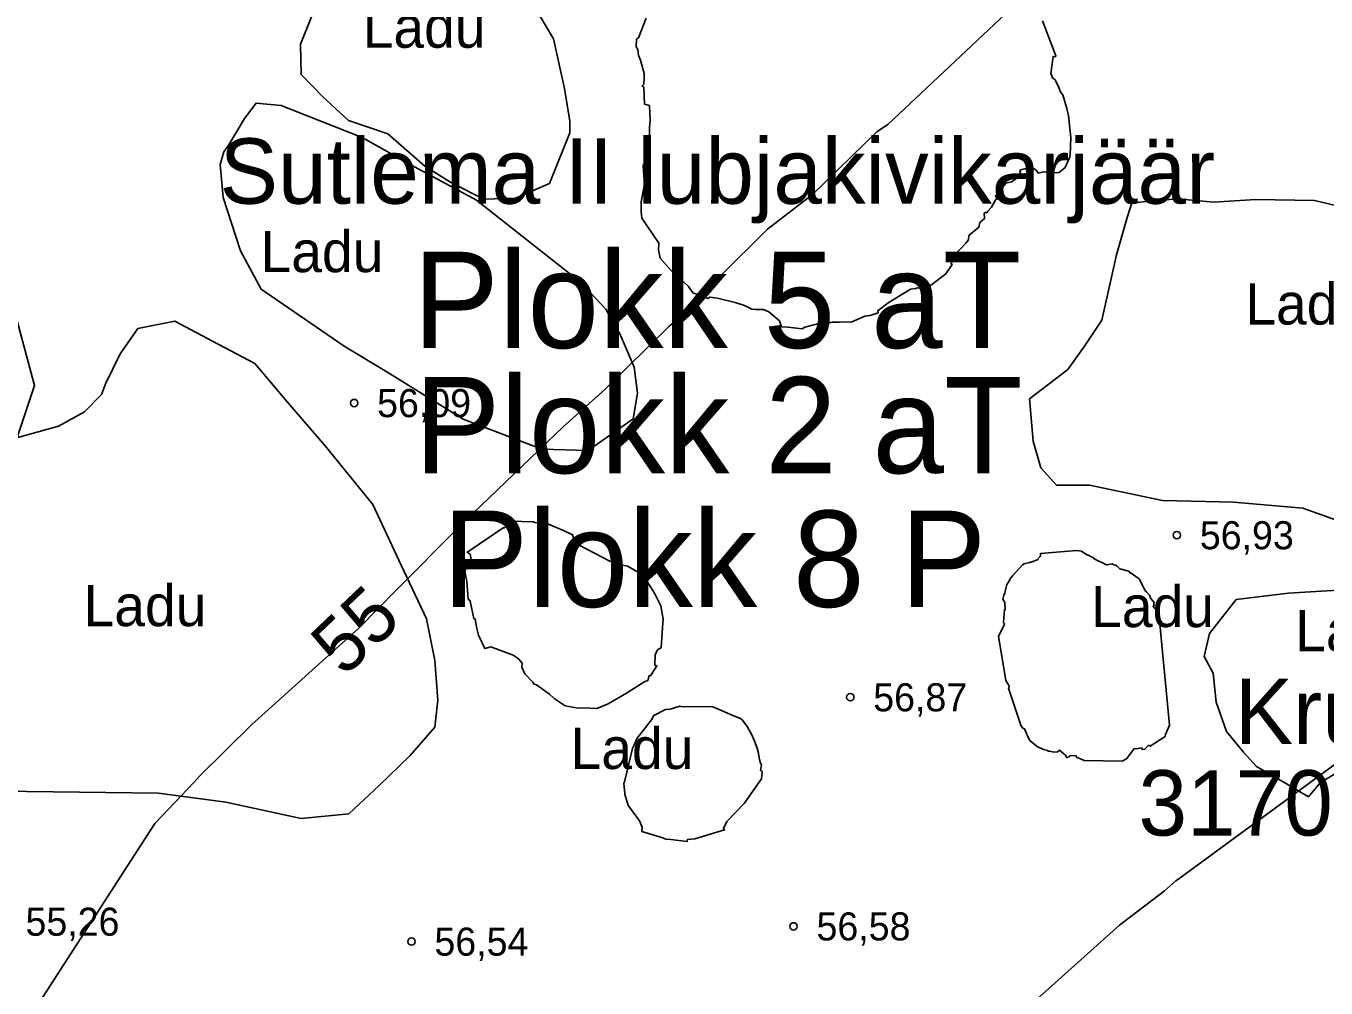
# Model space of a CAD drawing. Extents: x 532503 to 539665, y 6557663 to 6561526.
# Drawn here: x 534947.4 to 535060.8, y 6559612.8 to 6559696.7 of the extents above; entities that cross this region are included whole.
import ezdxf

# ---------------------------------------------------------------- set-up
doc = ezdxf.new("R2010")
doc.units = 0
for name, color, linetype in [('HALJASTUS', 7, 'Continuous'), ('kataster', 7, 'Continuous'), ('KORGUS-EH2000', 7, 'Continuous'), ('Lamami horisontaal_EH2000', 7, 'Continuous'), ('Plokid', 7, 'Continuous'), ('RELJEEF', 7, 'Continuous'), ('VORMISTUS', 7, 'Continuous')]:
    doc.layers.add(name, color=color, linetype=linetype)

msp = doc.modelspace()

# ---------------------------------------------------------------- linework, layer by layer
at = {"layer": 'KORGUS-EH2000'}
for centre in [(534975.98, 6559663.83), (535047.75, 6559652.3), (535019.26, 6559638.16), (535014.31, 6559618.17), (534980.98, 6559616.84)]:
    msp.add_circle(centre, 0.32, dxfattribs=at)
at = {"layer": 'Lamami horisontaal_EH2000'}
for points in [[(535073.11, 6559736.49), (535051.58, 6559715.86), (535051.29, 6559715.7), (535033.76, 6559698.68), (535022.54, 6559688.12), (535021.6, 6559687.52), (535015.95, 6559682.02), (535012.03, 6559679), (535003.71, 6559670.75), (535003.43, 6559670.5), (534997.85, 6559665.01), (534994.21, 6559661.75), (534985.61, 6559653.49), (534985, 6559652.88), (534979.71, 6559647.56), (534976.4, 6559644.2), (534967.05, 6559635.78), (534962.5, 6559631.26), (534962.03, 6559630.74), (534958.59, 6559627.15), (534935.32, 6559591.13)], [(535065.47, 6559635.2), (535048.04, 6559622.39), (535047.66, 6559622.15), (535046.67, 6559621.28), (535042.75, 6559618.28), (535029.84, 6559606.71)]]:
    msp.add_lwpolyline(points, dxfattribs=at)
at = {"layer": 'RELJEEF'}
for points in [[(534981.3, 6559705.57), (534984.63, 6559704.75), (534988.88, 6559702.37), (534991.15, 6559699.36), (534993.37, 6559695.62), (534994.33, 6559691.27), (534994.78, 6559688.42), (534994.8, 6559687.41), (534993.02, 6559682.99), (534990.05, 6559681.72), (534987.3, 6559681.62), (534984.46, 6559683.03), (534982.14, 6559684.5), (534978.91, 6559687.31), (534975.48, 6559688.47), (534973.26, 6559690.55), (534971.36, 6559692.5), (534971.3, 6559695.15), (534972.19, 6559697.39), (534973.5, 6559700.64), (534974.18, 6559702.38), (534974.51, 6559703.12), (534978.86, 6559705.54)], [(534986.18, 6559650.18), (534986.1, 6559650.64), (534985.83, 6559650.82), (534986.07, 6559650.96), (534988.97, 6559652.94), (534989.1, 6559652.95), (534989.53, 6559653.38), (534989.63, 6559653.51), (534991.62, 6559653.47), (534991.75, 6559653.41), (534992.27, 6559653.39), (534992.58, 6559653.41), (534994.24, 6559652.71), (534995.04, 6559652.33), (534995.21, 6559651.76), (534995.61, 6559651.42), (534998.28, 6559650.03), (534998.84, 6559649.96), (534998.93, 6559649.77), (534999.83, 6559649.59), (535000.9, 6559648.98), (535001.17, 6559648.87), (535002.19, 6559647.25), (535002.72, 6559646.15), (535002.95, 6559644.97), (535002.91, 6559644.64), (535002.77, 6559642.48), (535002.47, 6559642.32), (535002.27, 6559641.96), (535002.25, 6559641.86), (535002.2, 6559640.97), (535002.39, 6559640.91), (535001.83, 6559640.03), (535001.7, 6559640.02), (535001.62, 6559639.66), (535001.24, 6559639.47), (534999.73, 6559638.52), (534998.13, 6559637.59), (534997.16, 6559637.19), (534996.57, 6559637.21), (534995.35, 6559637.23), (534994.38, 6559637.41), (534993.44, 6559638.04), (534993.03, 6559638.42), (534991.88, 6559639.24), (534991.68, 6559639.29), (534991.58, 6559639.48), (534990.88, 6559640.19), (534990.6, 6559640.78), (534990.64, 6559641.12), (534990.35, 6559641.47), (534990.21, 6559641.59), (534989.85, 6559641.84), (534987.89, 6559642.55), (534987.38, 6559642.41), (534986.84, 6559643.59), (534986.67, 6559644.15), (534986.54, 6559644.97), (534986.41, 6559645.02), (534986.1, 6559646.54), (534985.92, 6559646.74), (534985.81, 6559648.25), (534985.69, 6559648.84), (534985.63, 6559649.19)], [(535032.72, 6559644.52), (535032.68, 6559644.6), (535032.62, 6559644.66), (535032.64, 6559645.1), (535032.71, 6559645.79), (535032.78, 6559645.8), (535032.73, 6559646.42), (535032.58, 6559646.73), (535032.67, 6559647.17), (535032.75, 6559647.17), (535032.78, 6559647.43), (535032.91, 6559648.01), (535032.97, 6559648.08), (535033.19, 6559648.41), (535033.19, 6559648.47), (535033.42, 6559648.74), (535034.29, 6559649.7), (535034.42, 6559649.79), (535034.9, 6559649.93), (535034.99, 6559649.96), (535035.03, 6559649.94), (535035.64, 6559650.18), (535035.63, 6559650.24), (535035.83, 6559650.43), (535035.86, 6559650.58), (535035.85, 6559650.7), (535038.98, 6559650.95), (535039.43, 6559650.92), (535039.82, 6559650.64), (535040.12, 6559650.51), (535040.35, 6559650.37), (535040.47, 6559650.31), (535040.52, 6559650.23), (535041.6, 6559649.71), (535041.67, 6559649.71), (535042.1, 6559649.8), (535042.13, 6559649.78), (535042.52, 6559649.62), (535042.77, 6559649.36), (535043.55, 6559649.17), (535043.69, 6559648.99), (535043.75, 6559648.99), (535044.37, 6559648.56), (535044.45, 6559648.5), (535044.95, 6559647.54), (535045.02, 6559647.42), (535045.1, 6559647.37), (535045.36, 6559647.06), (535045.44, 6559646.82), (535045.45, 6559646.8), (535045.79, 6559646.4), (535045.73, 6559646.33), (535045.75, 6559646.24), (535045.76, 6559646.17), (535045.71, 6559646.09), (535045.68, 6559646.08), (535045.76, 6559645.96), (535046.03, 6559645.78), (535046.06, 6559645.72), (535046.19, 6559645.17), (535047.1, 6559635.71), (535046.76, 6559634.92), (535046.74, 6559634.74), (535045.42, 6559633.88), (535045.36, 6559633.94), (535045.25, 6559633.96), (535044.96, 6559633.62), (535044.71, 6559633.6), (535044.68, 6559633.76), (535044.19, 6559633.65), (535044.01, 6559633.69), (535044, 6559633.64), (535043.34, 6559632.8), (535042.99, 6559632.59), (535039.65, 6559632.64), (535039.33, 6559632.8), (535039.01, 6559632.9), (535038.93, 6559633.08), (535038.38, 6559633.04), (535038.37, 6559632.97), (535038.13, 6559632.89), (535038.05, 6559633.07), (535037.51, 6559633.53), (535037.33, 6559633.39), (535037.02, 6559633.37), (535036.63, 6559633.46), (535036.57, 6559633.46), (535036.51, 6559633.45), (535036.5, 6559633.51), (535036.12, 6559633.61), (535035.99, 6559633.66), (535035.6, 6559633.82), (535034.94, 6559634.36), (535034.81, 6559634.58), (535034.45, 6559635.41), (535034.32, 6559635.46), (535034.18, 6559635.64), (535033.06, 6559638.94), (535033.1, 6559638.98), (535033.11, 6559639.13), (535033.08, 6559639.19), (535033.06, 6559639.25), (535032.84, 6559639.62), (535032.2, 6559643.48)], [(534999.55, 6559630.78), (535000.27, 6559633.7), (535000.67, 6559634.58), (535001.91, 6559636.2), (535002.11, 6559636.56), (535003.15, 6559637.08), (535003.55, 6559637.12), (535004.4, 6559637.38), (535004.52, 6559637.35), (535007.26, 6559637.31), (535009.16, 6559636.52), (535009.69, 6559636.31), (535009.82, 6559636.2), (535010.04, 6559635.94), (535010.25, 6559635.62), (535010.67, 6559634.88), (535010.91, 6559634.32), (535011.14, 6559633.72), (535011.22, 6559633.41), (535011.34, 6559632.72), (535011.43, 6559632.42), (535011.51, 6559632.3), (535011.42, 6559631.78), (535011.55, 6559631.73), (535011.56, 6559631.61), (535011.51, 6559631.04), (535011.37, 6559630.83), (535009.99, 6559628.89), (535008.48, 6559627.31), (535008.21, 6559626.72), (535008.29, 6559626.6), (535005.7, 6559625.82), (535005.07, 6559625.76), (535005.02, 6559625.57), (535003.6, 6559625.75), (535003.18, 6559625.77), (535002.9, 6559625.9), (535001.07, 6559626.45), (535001.1, 6559626.81), (535000.87, 6559627.38), (535000.01, 6559628.57), (534999.87, 6559628.7), (534999.59, 6559629.7), (534999.58, 6559629.76), (534999.51, 6559630.66)]]:
    msp.add_lwpolyline(points, close=True, dxfattribs=at)
for points in [[(535036.02, 6559697.17), (535037.19, 6559694.13), (535037.13, 6559694.03), (535036.95, 6559694.08), (535036.76, 6559692.58), (535036.91, 6559692.2), (535037.12, 6559692.02), (535037.45, 6559691.36), (535037.58, 6559691.03), (535037.65, 6559690.9), (535037.79, 6559690.73), (535038.16, 6559689.52), (535038.3, 6559688.89), (535038.32, 6559688.63), (535038.51, 6559686.98), (535038.43, 6559685.5), (535038.39, 6559685.22), (535038, 6559684.38), (535037.47, 6559683.94), (535037.02, 6559683.92), (535036.1, 6559683.99), (535035.66, 6559683.89), (535035.46, 6559684.14), (535035.12, 6559684.37), (535034.8, 6559684.35), (535034.1, 6559684.18), (535034.05, 6559683.97), (535034.13, 6559683.83), (535033.96, 6559683.62), (535033.34, 6559683.14), (535032.91, 6559683.03), (535032.56, 6559682.68), (535031.94, 6559681.88), (535032.09, 6559681.61), (535031.96, 6559681.59), (535031.57, 6559680.93), (535031.22, 6559680.53), (535031.23, 6559680.47), (535031.05, 6559680.47), (535030.93, 6559680.39), (535030.96, 6559679.93), (535030.57, 6559679.58), (535030.48, 6559679.17), (535029.59, 6559678.44), (535029.58, 6559678.08), (535029.35, 6559677.79), (535028.93, 6559677.34), (535028.51, 6559676.93), (535028.43, 6559676.38), (535028.02, 6559676.02), (535028.16, 6559675.91), (535027.59, 6559675.1), (535027.36, 6559674.93), (535026.34, 6559674.14), (535025.67, 6559673.87), (535025.34, 6559673.86), (535025.01, 6559673.88), (535025.01, 6559673.82), (535024.51, 6559673.76), (535022.57, 6559672.57), (535021.66, 6559671.88), (535021.7, 6559671.71), (535020.98, 6559671.47), (535020.54, 6559671.41), (535019.33, 6559670.9), (535018.74, 6559670.92), (535018.3, 6559670.88), (535017.67, 6559670.88), (535017.46, 6559670.84), (535016.97, 6559670.88), (535015.28, 6559670.46), (535015.07, 6559670.31), (535013.81, 6559670.45), (535013.25, 6559670.49), (535013.07, 6559670.99), (535012.14, 6559671.79), (535011.7, 6559672), (535011, 6559671.99), (535010.68, 6559672.03), (535010.02, 6559672.34), (535009.23, 6559672.59), (535007.68, 6559672.98), (535007.01, 6559673.08), (535006.83, 6559672.94), (535006.51, 6559673.1), (535005.52, 6559673.45), (535005.15, 6559673.99), (535003.54, 6559675.49), (535002.66, 6559676.48), (535002.54, 6559677.18), (535002.57, 6559677.77), (535001.07, 6559679.96), (535001.03, 6559680.54), (535001.03, 6559681.38), (535001.04, 6559681.53), (535001.3, 6559682.95), (535001.34, 6559683.01), (535001.26, 6559683.59), (535001.19, 6559684.6), (535001.38, 6559684.81), (535001.33, 6559685.45), (535001.31, 6559685.76), (535001.77, 6559686.96), (535001.74, 6559687.25), (535001.74, 6559687.91), (535001.76, 6559688.16), (535001.79, 6559688.53), (535001.77, 6559689.09), (535001.73, 6559689.78), (535001.32, 6559689.91), (535001.24, 6559691.38), (535001.09, 6559691.5), (535001.25, 6559691.65), (535001.29, 6559692.21), (535001.29, 6559692.58), (535000.96, 6559693.74), (535000.77, 6559694.16), (535000.73, 6559694.67), (535000.59, 6559694.92), (535000.62, 6559695.57), (535000.79, 6559695.7), (535001.44, 6559697.42)], [(534964.28, 6559684.64), (534964.61, 6559685.74), (534965.05, 6559686.37), (534966.41, 6559688.65), (534967.42, 6559690), (534969.61, 6559689.8), (534976.67, 6559686.99), (534981.23, 6559684.45), (534986.66, 6559681.54), (534995.73, 6559674.38), (534997.94, 6559672.03), (534999.19, 6559669.8), (535000.4, 6559666.97), (535000.7, 6559664.68), (535000.31, 6559662.46), (534996.39, 6559659.7), (534992.35, 6559659.8), (534985.48, 6559662.43), (534978.69, 6559666.65), (534975.1, 6559668.8), (534967.88, 6559673.76), (534966.06, 6559677.12), (534964.55, 6559681.77), (534964.28, 6559684.64)], [(535063.81, 6559652.85), (535058.74, 6559654.66), (535052.69, 6559655.19), (535046.48, 6559655.33), (535040.13, 6559656.65), (535037.25, 6559656.66), (535035.88, 6559658.18), (535035.2, 6559660.49), (535034.9, 6559664.19), (535038.23, 6559666.75), (535039.69, 6559668.8), (535041.2, 6559671.05), (535042.05, 6559674.82), (535042.47, 6559676.76), (535043.42, 6559680.02), (535043.82, 6559681.31), (535047.76, 6559681.64), (535050.98, 6559681.36), (535054.61, 6559681.59), (535059.74, 6559681.49), (535063.42, 6559680.64)], [(534936.1, 6559629.29), (534948.1, 6559665.37), (534945.17, 6559676.29)], [(534945.05, 6559660.4), (534950.2, 6559661.82), (534952.47, 6559663.05), (534953.94, 6559664.59), (534954.33, 6559665.57), (534955.58, 6559668.13), (534957.11, 6559670.34), (534960.34, 6559670.98), (534963.62, 6559669.22), (534967.33, 6559667.29), (534970.18, 6559663.92), (534973.45, 6559660.09), (534977.62, 6559654.97), (534980.09, 6559649.68), (534982.3, 6559644.99), (534983.03, 6559641.38), (534983.29, 6559637.91), (534983.03, 6559635.54)], [(534945.05, 6559660.4), (534950.2, 6559661.82), (534952.47, 6559663.05), (534953.94, 6559664.59), (534954.33, 6559665.57), (534955.58, 6559668.13), (534957.11, 6559670.34), (534960.34, 6559670.98), (534963.62, 6559669.22), (534967.33, 6559667.29), (534970.18, 6559663.92), (534973.45, 6559660.09), (534977.62, 6559654.97), (534980.09, 6559649.68), (534982.3, 6559644.99), (534983.03, 6559641.38), (534983.29, 6559637.91), (534983.03, 6559635.54)], [(535061.76, 6559631.61), (535060.22, 6559630.66), (535059.22, 6559629.48), (535057.38, 6559630.57), (535054.68, 6559632.13), (535053.56, 6559633.38), (535052.07, 6559635.16), (535051.18, 6559637.73), (535050.9, 6559640.25), (535050.12, 6559641.72), (535050.6, 6559643.73), (535052.93, 6559646.7), (535057.49, 6559647.24), (535062.74, 6559647.56)], [(535061.76, 6559631.61), (535060.22, 6559630.66), (535059.22, 6559629.48), (535057.38, 6559630.57), (535054.68, 6559632.13), (535053.56, 6559633.38), (535052.07, 6559635.16), (535051.18, 6559637.73), (535050.9, 6559640.25), (535050.12, 6559641.72), (535050.6, 6559643.73), (535052.93, 6559646.7), (535057.49, 6559647.24), (535062.74, 6559647.56)], [(535061.76, 6559631.61), (535060.22, 6559630.66), (535059.22, 6559629.48), (535057.38, 6559630.57), (535054.68, 6559632.13), (535053.56, 6559633.38), (535052.07, 6559635.16), (535051.18, 6559637.73), (535050.9, 6559640.25), (535050.12, 6559641.72), (535050.6, 6559643.73), (535052.93, 6559646.7), (535057.49, 6559647.24), (535062.74, 6559647.56)], [(534983.03, 6559635.54), (534980.87, 6559633.08), (534978.12, 6559630.42), (534975.52, 6559628), (534971.36, 6559627.59), (534964.8, 6559629), (534958.91, 6559629.79), (534945.14, 6559629.97)], [(534983.03, 6559635.54), (534980.87, 6559633.08), (534978.12, 6559630.42), (534975.52, 6559628), (534971.36, 6559627.59), (534964.8, 6559629), (534958.91, 6559629.79), (534945.14, 6559629.97)]]:
    msp.add_lwpolyline(points, dxfattribs=at)

# ---------------------------------------------------------------- texts
at = {"layer": 'HALJASTUS'}
for p in [(534976.73, 6559694.83), (534967.82, 6559675.25), (535053.72, 6559670.68), (534952.38, 6559644.36), (535040.27, 6559644.28), (535058.07, 6559642.18), (534994.86, 6559631.9)]:
    msp.add_text('Ladu', height=3.6, dxfattribs=at).set_placement(p)
at = {"layer": 'kataster'}
for s, p in [('Kruusamäe', (535052.8, 6559634.09)), ('31701:001:0366', (535044.4, 6559626.09))]:
    msp.add_text(s, height=5.7, dxfattribs=at).set_placement(p)
at = {"layer": 'KORGUS-EH2000'}
for s, p in [('56,09 ', (534977.98, 6559662.6)), ('56,93 ', (535049.75, 6559651.07)), ('56,87 ', (535021.26, 6559636.93)), ('55,26 ', (534947.31, 6559617.35)), ('56,58 ', (535016.31, 6559616.94)), ('56,54 ', (534982.98, 6559615.61))]:
    msp.add_text(s, height=2.45, dxfattribs=at).set_placement(p)
at = {"layer": 'Lamami horisontaal_EH2000'}
msp.add_text('55', height=4.8, rotation=43.6184, dxfattribs=at).set_placement((534975.11, 6559639.85))
at = {"layer": 'Plokid'}
for s, p in [('Plokk 5 aT', (534981.11, 6559668.63)), ('Plokk 2 aT', (534981.24, 6559657.71)), ('Plokk 8 P', (534983.67, 6559646.04))]:
    msp.add_text(s, height=8.4, dxfattribs=at).set_placement(p)
at = {"layer": 'VORMISTUS'}
msp.add_text('Sutlema II lubjakivikarjäär', height=5.7, dxfattribs=at).set_placement((534964.25, 6559681.22))

doc.saveas('drawing.dxf')
